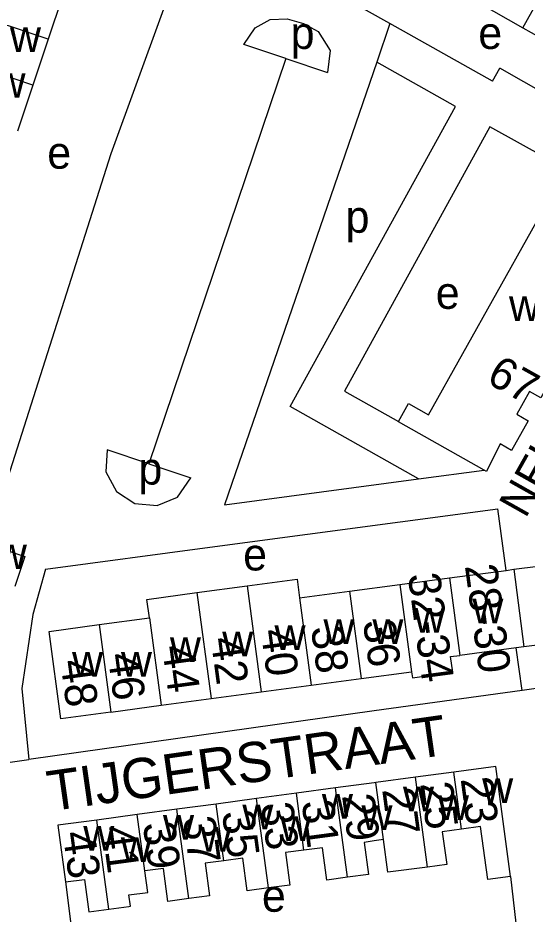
# Model space of a CAD drawing. Extents: x 162667 to 164645, y 379003 to 382150.
# Drawn here: x 163255.6 to 163319.1, y 381462.7 to 381574.3 of the extents above; entities that cross this region are included whole.
import ezdxf

# ---------------------------------------------------------------- set-up
doc = ezdxf.new("R2010")
doc.units = 0
for name, color, linetype in [('BLT_Basislijn', 7, 'Continuous'), ('BLT_Bebouwing', 7, 'Continuous'), ('BLT_Centroide', 7, 'Continuous'), ('BLT_Huisnummer', 7, 'Continuous'), ('BLT_Huisnummer_ tussenligend', 7, 'Continuous'), ('BLT_Huisnummer_reeks', 7, 'Continuous'), ('BLT_Huisnummer_zonder_bebouwing', 7, 'Continuous'), ('BLT_Onderdoorgang_en_onderverdeling', 7, 'Continuous'), ('BLT_Onderverdeling_panden', 7, 'Continuous'), ('BLT_Straatnaam', 7, 'Continuous'), ('BLT_Straatnaam_verkleind', 7, 'Continuous')]:
    doc.layers.add(name, color=color, linetype=linetype)

msp = doc.modelspace()

# ---------------------------------------------------------------- linework, layer by layer
at = {"layer": 'BLT_Basislijn'}
for p, q in [((163301.96, 381573.62), (163282.48, 381584.56)), ((163301.96, 381573.62), (163300.31, 381568.81)), ((163314.76, 381566.44), (163301.96, 381573.62)), ((163288.96, 381569.29), (163283.75, 381571.04)), ((163288.96, 381569.29), (163271.92, 381518.79)), ((163288.96, 381569.29), (163294.16, 381567.53)), ((163300.31, 381568.81), (163281.34, 381513.68)), ((163310.12, 381563.31), (163300.31, 381568.81)), ((163314.76, 381566.44), (163315.64, 381568.07)), ((163338.26, 381555.24), (163315.64, 381568.07)), ((163271.92, 381518.79), (163266.72, 381520.54)), ((163271.92, 381518.79), (163277.13, 381517.03)), ((163305.53, 381516.91), (163313.72, 381518)), ((163281.34, 381513.68), (163305.53, 381516.91)), ((163279.52, 381508.39), (163315.41, 381513.18)), ((163316.43, 381505.51), (163315.41, 381513.18)), ((163259.02, 381505.65), (163279.52, 381508.39)), ((163318.42, 381490.55), (163317.71, 381495.86)), ((163323.37, 381491.24), (163318.42, 381490.55)), ((163261.5, 381466.69), (163263.47, 381451.43)), ((163316.98, 381467.38), (163317.98, 381458.88))]:
    msp.add_line(p, q, dxfattribs=at)
for points in [[(163279.8, 381592.12), (163267.15, 381557.4), (163254.01, 381516.05)], [(163283.75, 381571.04), (163285.17, 381573.1), (163287.02, 381574.13), (163289.13, 381574.23), (163291.17, 381573.66), (163293.02, 381572.63), (163294.49, 381570.28), (163294.16, 381567.53)], [(163305.53, 381516.91), (163289.5, 381525.91), (163310.12, 381563.31)], [(163321.69, 381556.74), (163314.42, 381560.75), (163296.28, 381527.84), (163303.04, 381524.04)], [(163266.72, 381520.54), (163266.53, 381517.78), (163267.85, 381515.35), (163270.17, 381513.84), (163272.93, 381513.59), (163275.49, 381514.62), (163277.13, 381517.03)], [(163259.02, 381505.65), (163257.46, 381500), (163256.08, 381490.78), (163256.95, 381481.94)], [(163318.42, 381490.55), (163300, 381488), (163256.95, 381481.94)], [(163246.71, 381481.67), (163247.9, 381481.28), (163249.09, 381480.83), (163256.95, 381481.94)]]:
    msp.add_lwpolyline(points, dxfattribs=at)
at = {"layer": 'BLT_Bebouwing'}
for p, q in [((163261.29, 381577.45), (163259.37, 381571.7)), ((163313.02, 381576.2), (163318.51, 381573.12)), ((163318.51, 381573.12), (163323.99, 381570.04)), ((163259.37, 381571.7), (163257.45, 381565.96)), ((163257.45, 381565.96), (163255.52, 381560.21)), ((163303.04, 381524.04), (163304.29, 381526.28)), ((163314.01, 381517.84), (163313.72, 381518)), ((163309.37, 381504.57), (163316.43, 381505.51)), ((163316.43, 381505.51), (163317.38, 381505.64)), ((163317.38, 381505.64), (163320.44, 381506.04)), ((163303.18, 381503.74), (163309.37, 381504.57)), ((163277.9, 381502.74), (163284.14, 381503.57)), ((163296.93, 381502.91), (163303.18, 381503.74)), ((163290.69, 381502.08), (163296.93, 381502.91)), ((163265.73, 381498.75), (163271.97, 381499.58)), ((163317.71, 381495.86), (163310.66, 381494.92)), ((163318.66, 381495.98), (163317.71, 381495.86)), ((163321.72, 381496.39), (163318.66, 381495.98)), ((163292.15, 381491.2), (163298.39, 381492.04)), ((163298.39, 381492.04), (163304.63, 381492.87)), ((163285.91, 381490.37), (163292.15, 381491.2)), ((163279.66, 381489.53), (163285.91, 381490.37)), ((163267.18, 381487.86), (163273.42, 381488.7)), ((163273.42, 381488.7), (163279.66, 381489.53)), ((163305.14, 381479.74), (163300.2, 381479.07)), ((163309.91, 381480.38), (163305.14, 381479.74)), ((163290.29, 381477.74), (163285.32, 381477.07)), ((163295.19, 381478.4), (163290.29, 381477.74)), ((163280.31, 381476.4), (163275.38, 381475.74)), ((163285.32, 381477.07), (163280.31, 381476.4)), ((163275.38, 381475.74), (163270.46, 381475.08)), ((163270.46, 381475.08), (163265.42, 381474.4))]:
    msp.add_line(p, q, dxfattribs=at)
for points in [[(163304.29, 381526.28), (163306.77, 381524.9), (163323.87, 381555.47), (163321.65, 381556.66), (163321.69, 381556.74)], [(163334.29, 381554.36), (163332.44, 381551.12), (163333.86, 381550.32), (163331.79, 381546.63), (163330.39, 381547.41), (163328.77, 381544.56), (163330.19, 381543.76), (163328.12, 381540.1), (163326.72, 381540.89), (163325.1, 381538.03), (163326.52, 381537.23), (163324.45, 381533.55), (163323.04, 381534.33), (163321.44, 381531.49), (163322.86, 381530.69), (163320.78, 381527), (163319.36, 381527.8), (163317.77, 381524.96), (163319.18, 381524.15), (163317.12, 381520.46), (163315.69, 381521.26), (163314.01, 381517.84)], [(163313.72, 381518), (163303.01, 381524), (163303.04, 381524.04)], [(163251.86, 381508.79), (163256.44, 381507.24), (163255.19, 381503.51)], [(163284.14, 381503.57), (163290.38, 381504.4), (163290.69, 381502.08)], [(163271.97, 381499.58), (163271.66, 381501.9), (163277.9, 381502.74)], [(163267.18, 381487.86), (163260.94, 381487.03), (163259.46, 381497.91), (163265.73, 381498.75)], [(163304.63, 381492.87), (163304.75, 381492.14), (163309.78, 381492.83), (163309.51, 381494.76), (163310.66, 381494.92)], [(163316.98, 381467.38), (163315.15, 381481.08), (163309.91, 381480.38)], [(163300.2, 381479.07), (163300, 381479.05), (163295.19, 381478.4)], [(163265.42, 381474.4), (163260.56, 381473.75), (163261.5, 381466.69)], [(163310.87, 381473.26), (163308.48, 381472.94), (163309.03, 381468.85), (163306.65, 381468.53)], [(163316.98, 381467.38), (163314.15, 381467), (163313.26, 381473.58), (163310.87, 381473.26)], [(163301.16, 381471.96), (163300, 381471.8), (163298.73, 381471.62), (163299.27, 381467.62), (163296.68, 381467.28)], [(163306.65, 381468.53), (163301.7, 381467.92), (163301.16, 381471.96)], [(163296.68, 381467.28), (163294.09, 381466.93), (163293.55, 381470.96), (163291.24, 381470.65)], [(163291.24, 381470.65), (163288.92, 381470.34), (163289.46, 381466.3), (163286.81, 381465.94)], [(163281.26, 381469.34), (163278.92, 381469.03), (163279.46, 381464.96), (163276.88, 381464.61)], [(163286.81, 381465.94), (163284.15, 381465.59), (163283.61, 381469.66), (163281.26, 381469.34)], [(163266.91, 381463.31), (163269.39, 381463.65), (163269.61, 381463.68), (163269.42, 381465.08), (163271.76, 381465.39), (163271.4, 381468.06)], [(163276.88, 381464.61), (163274.29, 381464.26), (163273.74, 381468.38), (163271.4, 381468.06)], [(163261.5, 381466.69), (163263.89, 381467.01), (163264.43, 381462.98), (163266.91, 381463.31)]]:
    msp.add_lwpolyline(points, dxfattribs=at)
at = {"layer": 'BLT_Onderdoorgang_en_onderverdeling'}
msp.add_line((163317.38, 381505.64), (163318.66, 381495.98), dxfattribs=at)
at = {"layer": 'BLT_Onderverdeling_panden'}
for p, q in [((163318.51, 381573.12), (163323.9, 381582.75)), ((163259.37, 381571.7), (163251.74, 381574.25)), ((163257.45, 381565.96), (163249.82, 381568.51)), ((163309.37, 381504.57), (163310.66, 381494.92)), ((163284.14, 381503.57), (163285.91, 381490.37)), ((163303.18, 381503.74), (163304.63, 381492.87)), ((163277.9, 381502.74), (163279.66, 381489.53)), ((163290.69, 381502.08), (163292.15, 381491.2)), ((163296.93, 381502.91), (163298.39, 381492.04)), ((163265.73, 381498.75), (163267.18, 381487.86)), ((163271.97, 381499.58), (163273.42, 381488.7)), ((163306.65, 381468.53), (163305.14, 381479.74)), ((163310.87, 381473.26), (163309.91, 381480.38)), ((163301.16, 381471.96), (163300.2, 381479.07)), ((163291.24, 381470.65), (163290.29, 381477.74)), ((163296.68, 381467.28), (163295.19, 381478.4)), ((163281.26, 381469.34), (163280.31, 381476.4)), ((163286.81, 381465.94), (163285.32, 381477.07)), ((163276.88, 381464.61), (163275.38, 381475.74)), ((163266.91, 381463.31), (163265.42, 381474.4)), ((163271.4, 381468.06), (163270.46, 381475.08))]:
    msp.add_line(p, q, dxfattribs=at)

# ---------------------------------------------------------------- texts
at = {"layer": 'BLT_Centroide'}
for s, p in [('p', (163289.58, 381570.47)), ('e', (163312.97, 381570.47)), ('w', (163254.59, 381570.09)), ('w', (163252.67, 381564.38)), ('e', (163259.24, 381555.55)), ('p', (163296.43, 381547.57)), ('e', (163307.67, 381538.09)), ('w', (163316.8, 381536.57)), ('p', (163270.6, 381516.2)), ('w', (163252.84, 381505.66)), ('e', (163283.66, 381505.5)), ('w', (163312.23, 381498.93)), ('w', (163304.96, 381497.75)), ('w', (163293.67, 381496.35)), ('w', (163299.77, 381496.35)), ('w', (163281.05, 381494.8)), ('w', (163287.57, 381495.57)), ('w', (163274.53, 381494.1)), ('w', (163262.33, 381492.28)), ('w', (163268.43, 381492.28)), ('w', (163313.45, 381476.52)), ('w', (163293.48, 381474.56)), ('w', (163303.58, 381475.48)), ('w', (163307.94, 381474.42)), ('w', (163283.56, 381473.25)), ('w', (163298.41, 381473.17)), ('w', (163273.67, 381471.94)), ('w', (163288.28, 381471.8)), ('w', (163263.73, 381470.59)), ('w', (163278.33, 381470.47)), ('w', (163268.41, 381469.17)), ('e', (163286, 381462.98))]:
    msp.add_text(s, height=4, dxfattribs=at).set_placement(p)
at = {"layer": 'BLT_Huisnummer'}
for s, p in [('36', (163298.58, 381499.16)), ('40', (163285.85, 381498)), ('44', (163273.54, 381495.99)), ('48', (163260.86, 381494.19)), ('23', (163310.76, 381479.53)), ('27', (163300.98, 381478.2)), ('31', (163290.93, 381476.67)), ('35', (163281, 381475.38)), ('39', (163271.14, 381473.95)), ('43', (163261.16, 381472.8))]:
    msp.add_text(s, height=4, rotation=277.6495, dxfattribs=at).set_placement(p)
at = {"layer": 'BLT_Huisnummer_ tussenligend'}
for s, p in [('38', (163292.1, 381498.38)), ('42', (163279.61, 381496.99)), ('46', (163266.76, 381495.01)), ('25', (163305.75, 381478.94)), ('29', (163295.97, 381477.45)), ('33', (163285.86, 381476.38)), ('37', (163276.14, 381474.65)), ('41', (163266.04, 381473.5))]:
    msp.add_text(s, height=4, rotation=277.6495, dxfattribs=at).set_placement(p)
at = {"layer": 'BLT_Huisnummer_reeks'}
for s, p in [('28-30', (163311.29, 381506.07)), ('32-34', (163304.18, 381504.95))]:
    msp.add_text(s, height=4, rotation=277.6495, dxfattribs=at).set_placement(p)
at = {"layer": 'BLT_Huisnummer_zonder_bebouwing'}
msp.add_text('67', height=4, rotation=330.8628, dxfattribs=at).set_placement((163313.82, 381528.98))
at = {"layer": 'BLT_Straatnaam'}
msp.add_text('TIJGERSTRAAT', height=5, rotation=8.1134, dxfattribs=at).set_placement((163259.61, 381475.49))
at = {"layer": 'BLT_Straatnaam_verkleind'}
msp.add_text('NEUSHOORNSTRAAT', height=4, rotation=60.6211, dxfattribs=at).set_placement((163318.86, 381511.89))

doc.saveas('drawing.dxf')
